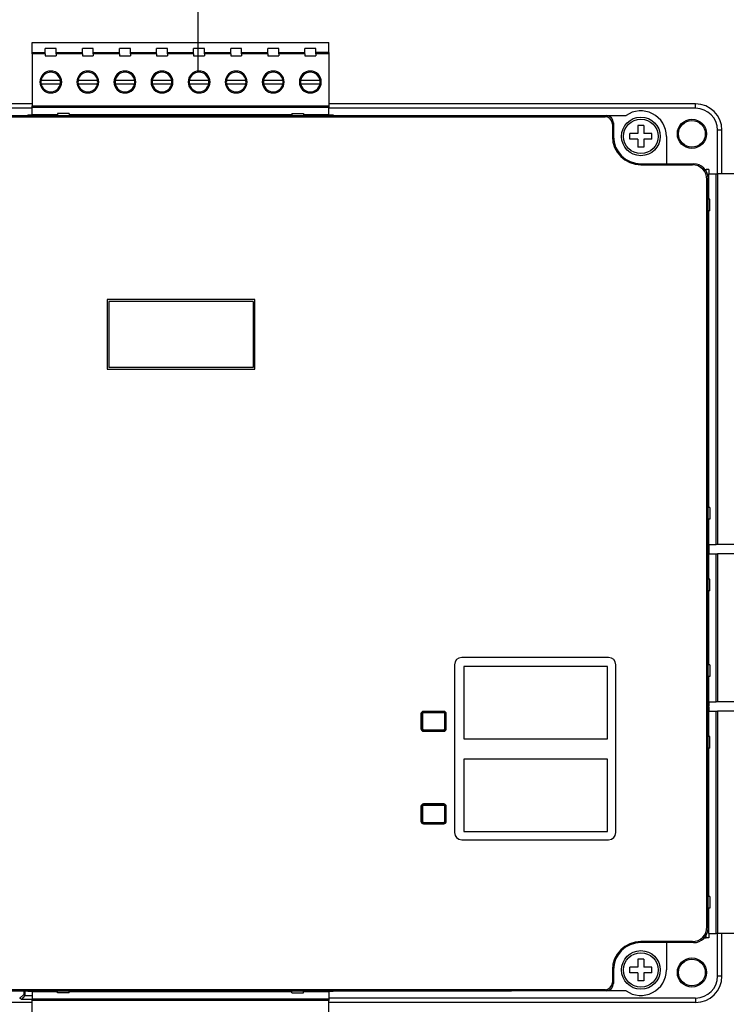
# Model space of a CAD drawing. Header units: millimetres. Extents: x -7023 to 53801, y 9849 to 33561.
# Tile 480 of 537: x 29384 to 29479, y 27317 to 27450. Entities that reach past the tile are written whole.
import ezdxf

# ---------------------------------------------------------------- set-up
doc = ezdxf.new("R2010")
doc.units = ezdxf.units.MM
doc.layers.add('IE_SKD', color=6, linetype='Continuous')

# ---------------------------------------------------------------- blocks, each defined once
blk = doc.blocks.new('Modul kontroli HID X100')
at = {"layer": 'IE_SKD', "linetype": 'Continuous', "lineweight": 25}
for p, q in [((-24081.05, -33184.7), (-24040.41, -33184.7)), ((-24081.05, -33186.05), (-24081.05, -33184.7)), ((-24077.76, -33185.5), (-24079.26, -33185.5)), ((-24079.26, -33186.05), (-24079.26, -33185.5)), ((-24077.76, -33186.05), (-24077.76, -33185.5)), ((-24072.68, -33185.5), (-24074.18, -33185.5)), ((-24074.18, -33186.05), (-24074.18, -33185.5)), ((-24072.68, -33186.05), (-24072.68, -33185.5)), ((-24067.6, -33185.5), (-24069.1, -33185.5)), ((-24069.1, -33186.05), (-24069.1, -33185.5)), ((-24067.6, -33186.05), (-24067.6, -33185.5)), ((-24062.52, -33185.5), (-24064.02, -33185.5)), ((-24064.02, -33186.05), (-24064.02, -33185.5)), ((-24062.52, -33186.05), (-24062.52, -33185.5)), ((-24057.44, -33185.5), (-24058.94, -33185.5)), ((-24058.94, -33186.05), (-24058.94, -33185.5)), ((-24057.44, -33186.05), (-24057.44, -33185.5)), ((-24052.36, -33185.5), (-24053.86, -33185.5)), ((-24053.86, -33186.05), (-24053.86, -33185.5)), ((-24052.36, -33186.05), (-24052.36, -33185.5)), ((-24047.28, -33185.5), (-24048.78, -33185.5)), ((-24048.78, -33186.05), (-24048.78, -33185.5)), ((-24047.28, -33186.05), (-24047.28, -33185.5)), ((-24042.2, -33185.5), (-24043.7, -33185.5)), ((-24043.7, -33186.05), (-24043.7, -33185.5)), ((-24042.2, -33186.05), (-24042.2, -33185.5)), ((-24040.41, -33186.05), (-24040.41, -33184.7)), ((-24081.05, -33186.05), (-24079.26, -33186.05)), ((-24081.05, -33186.23), (-24081.05, -33186.05)), ((-24081.05, -33186.23), (-24081.05, -33193.38)), ((-24079.26, -33186.23), (-24081.05, -33186.23)), ((-24079.26, -33186.23), (-24079.26, -33186.05)), ((-24079.26, -33186.23), (-24079.26, -33186.5)), ((-24079.26, -33186.5), (-24077.76, -33186.5)), ((-24077.76, -33186.23), (-24077.76, -33186.05)), ((-24077.76, -33186.05), (-24074.18, -33186.05)), ((-24077.76, -33186.23), (-24077.76, -33186.5)), ((-24074.18, -33186.23), (-24077.76, -33186.23)), ((-24074.18, -33186.23), (-24074.18, -33186.05)), ((-24074.18, -33186.23), (-24074.18, -33186.5)), ((-24074.18, -33186.5), (-24072.68, -33186.5)), ((-24072.68, -33186.23), (-24072.68, -33186.05)), ((-24072.68, -33186.05), (-24069.1, -33186.05)), ((-24072.68, -33186.23), (-24072.68, -33186.5)), ((-24069.1, -33186.23), (-24072.68, -33186.23)), ((-24069.1, -33186.23), (-24069.1, -33186.05)), ((-24069.1, -33186.23), (-24069.1, -33186.5)), ((-24069.1, -33186.5), (-24067.6, -33186.5)), ((-24067.6, -33186.05), (-24064.02, -33186.05)), ((-24067.6, -33186.23), (-24067.6, -33186.05)), ((-24067.6, -33186.23), (-24067.6, -33186.5)), ((-24064.02, -33186.23), (-24067.6, -33186.23)), ((-24064.02, -33186.23), (-24064.02, -33186.05)), ((-24064.02, -33186.23), (-24064.02, -33186.5)), ((-24064.02, -33186.5), (-24062.52, -33186.5)), ((-24062.52, -33186.23), (-24062.52, -33186.05)), ((-24062.52, -33186.05), (-24058.94, -33186.05)), ((-24062.52, -33186.23), (-24062.52, -33186.5)), ((-24058.94, -33186.23), (-24062.52, -33186.23)), ((-24058.94, -33186.23), (-24058.94, -33186.05)), ((-24058.94, -33186.23), (-24058.94, -33186.5)), ((-24058.94, -33186.5), (-24057.44, -33186.5)), ((-24057.44, -33186.23), (-24057.44, -33186.05)), ((-24057.44, -33186.05), (-24053.86, -33186.05)), ((-24057.44, -33186.23), (-24057.44, -33186.5)), ((-24053.86, -33186.23), (-24057.44, -33186.23)), ((-24053.86, -33186.23), (-24053.86, -33186.05)), ((-24053.86, -33186.23), (-24053.86, -33186.5)), ((-24053.86, -33186.5), (-24052.36, -33186.5)), ((-24052.36, -33186.05), (-24048.78, -33186.05)), ((-24052.36, -33186.23), (-24052.36, -33186.05)), ((-24052.36, -33186.23), (-24052.36, -33186.5)), ((-24048.78, -33186.23), (-24052.36, -33186.23)), ((-24048.78, -33186.23), (-24048.78, -33186.05)), ((-24048.78, -33186.23), (-24048.78, -33186.5)), ((-24048.78, -33186.5), (-24047.28, -33186.5)), ((-24047.28, -33186.23), (-24047.28, -33186.05)), ((-24047.28, -33186.05), (-24043.7, -33186.05)), ((-24047.28, -33186.23), (-24047.28, -33186.5)), ((-24043.7, -33186.23), (-24047.28, -33186.23)), ((-24043.7, -33186.23), (-24043.7, -33186.05)), ((-24043.7, -33186.23), (-24043.7, -33186.5)), ((-24043.7, -33186.5), (-24042.2, -33186.5)), ((-24042.2, -33186.23), (-24042.2, -33186.05)), ((-24040.41, -33186.05), (-24042.2, -33186.05)), ((-24042.2, -33186.23), (-24042.2, -33186.5)), ((-24040.41, -33186.23), (-24042.2, -33186.23)), ((-24040.41, -33186.05), (-24040.41, -33186.23)), ((-24040.41, -33186.23), (-24040.41, -33193.38)), ((-24077.18, -33189.87), (-24079.84, -33189.87)), ((-24079.84, -33190.33), (-24077.18, -33190.33)), ((-24072.1, -33189.87), (-24074.76, -33189.87)), ((-24074.76, -33190.33), (-24072.1, -33190.33)), ((-24067.02, -33189.87), (-24069.68, -33189.87)), ((-24069.68, -33190.33), (-24067.02, -33190.33)), ((-24061.94, -33189.87), (-24064.6, -33189.87)), ((-24064.6, -33190.33), (-24061.94, -33190.33)), ((-24056.86, -33189.87), (-24059.52, -33189.87)), ((-24059.52, -33190.33), (-24056.86, -33190.33)), ((-24051.78, -33189.87), (-24054.44, -33189.87)), ((-24054.44, -33190.33), (-24051.78, -33190.33)), ((-24046.7, -33189.87), (-24049.36, -33189.87)), ((-24049.36, -33190.33), (-24046.7, -33190.33)), ((-24041.62, -33189.87), (-24044.28, -33189.87)), ((-24044.28, -33190.33), (-24041.62, -33190.33)), ((-24081.05, -33193.09), (-24131.17, -33193.09)), ((-24081.05, -33193.7), (-24131.17, -33193.7)), ((-24081.05, -33193.38), (-24040.41, -33193.38)), ((-24081.05, -33193.57), (-24081.05, -33193.38)), ((-24040.41, -33193.57), (-24081.05, -33193.57)), ((-24081.05, -33194.6), (-24081.05, -33193.57)), ((-23990.17, -33193.09), (-24040.41, -33193.09)), ((-24040.41, -33193.38), (-24040.41, -33193.57)), ((-24040.41, -33194.6), (-24040.41, -33193.57)), ((-23990.17, -33193.7), (-24040.41, -33193.7)), ((-23990.17, -33193.7), (-23990.17, -33193.09)), ((-24118.77, -33194.86), (-24002.57, -33194.86)), ((-24105.97, -33194.7), (-24015.37, -33194.7)), ((-24081.65, -33194.6), (-24081.05, -33194.6)), ((-24081.65, -33194.6), (-24081.65, -33194.7)), ((-24077.57, -33194.6), (-24081.05, -33194.6)), ((-24079.39, -33194.6), (-24079.39, -33194.7)), ((-24077.64, -33194.6), (-24077.64, -33194.7)), ((-24075.97, -33194.43), (-24077.57, -33194.43)), ((-24077.57, -33194.43), (-24077.57, -33194.7)), ((-24075.97, -33194.43), (-24075.97, -33194.7)), ((-24045.49, -33194.6), (-24075.97, -33194.6)), ((-24074.31, -33194.6), (-24074.31, -33194.7)), ((-24072.56, -33194.6), (-24072.56, -33194.7)), ((-24069.23, -33194.6), (-24069.23, -33194.7)), ((-24067.48, -33194.6), (-24067.48, -33194.7)), ((-24064.15, -33194.6), (-24064.15, -33194.7)), ((-24062.4, -33194.6), (-24062.4, -33194.7)), ((-24059.07, -33194.6), (-24059.07, -33194.7)), ((-24057.32, -33194.6), (-24057.32, -33194.7)), ((-24053.99, -33194.6), (-24053.99, -33194.7)), ((-24052.24, -33194.6), (-24052.24, -33194.7)), ((-24048.91, -33194.6), (-24048.91, -33194.7)), ((-24047.16, -33194.6), (-24047.16, -33194.7)), ((-24045.49, -33194.43), (-24043.89, -33194.43)), ((-24045.49, -33194.43), (-24045.49, -33194.7)), ((-24043.89, -33194.43), (-24043.89, -33194.7)), ((-24040.41, -33194.6), (-24043.89, -33194.6)), ((-24043.83, -33194.6), (-24043.83, -33194.7)), ((-24042.08, -33194.6), (-24042.08, -33194.7)), ((-24040.41, -33194.6), (-24039.81, -33194.6)), ((-24039.81, -33194.6), (-24039.81, -33194.7)), ((-24015.37, -33194.7), (-24002.42, -33194.7)), ((-24002.57, -33194.86), (-24002.42, -33194.7)), ((-24002.42, -33194.7), (-23999.7, -33194.7)), ((-24001.42, -33195.7), (-24001.57, -33195.86)), ((-24001.57, -33195.86), (-24001.57, -33197.55)), ((-24001.42, -33195.7), (-24001.42, -33197.55)), ((-23997.27, -33196.05), (-23998.07, -33196.05)), ((-23998.07, -33196.05), (-23998.07, -33197.15)), ((-23997.27, -33196.05), (-23997.27, -33197.15)), ((-24001.42, -33197.55), (-24001.57, -33197.55)), ((-23998.07, -33197.15), (-23999.17, -33197.15)), ((-23999.17, -33197.95), (-23999.17, -33197.15)), ((-23998.07, -33197.95), (-23999.17, -33197.95)), ((-23998.07, -33197.95), (-23998.07, -33199.05)), ((-23996.17, -33197.15), (-23997.27, -33197.15)), ((-23997.27, -33197.95), (-23997.27, -33199.05)), ((-23996.17, -33197.95), (-23997.27, -33197.95)), ((-23996.17, -33197.95), (-23996.17, -33197.15)), ((-23994.17, -33197.55), (-23994.17, -33201.3)), ((-23987.17, -33202.7), (-23987.17, -33196.7)), ((-23986.56, -33196.7), (-23987.17, -33196.7)), ((-23986.56, -33202.7), (-23986.56, -33196.7)), ((-23997.27, -33199.05), (-23998.07, -33199.05)), ((-23997.67, -33201.3), (-23997.67, -33201.46)), ((-23997.67, -33201.3), (-23994.17, -33201.3)), ((-23997.67, -33201.46), (-23990.62, -33201.46)), ((-23994.17, -33201.3), (-23990.46, -33201.3)), ((-23990.62, -33201.46), (-23990.46, -33201.3)), ((-23988.87, -33202.1), (-23988.72, -33202.1)), ((-23988.37, -33202.1), (-23988.72, -33202.1)), ((-23988.72, -33202.33), (-23988.72, -33202.1)), ((-23988.47, -33203.3), (-23988.62, -33203.45)), ((-23988.47, -33306.11), (-23988.47, -33203.3)), ((-23988.37, -33202.1), (-23988.37, -33202.7)), ((-23988.37, -33206.18), (-23988.37, -33202.7)), ((-23988.37, -33202.7), (-23987.34, -33202.7)), ((-23987.34, -33253.5), (-23987.34, -33202.7)), ((-23987.34, -33202.7), (-23987.15, -33202.7)), ((-23987.15, -33202.7), (-23987.15, -33253.5)), ((-23980, -33202.7), (-23987.15, -33202.7)), ((-23988.62, -33305.96), (-23988.62, -33203.45)), ((-23988.37, -33204.36), (-23988.47, -33204.36)), ((-23988.37, -33206.11), (-23988.47, -33206.11)), ((-23988.2, -33206.18), (-23988.47, -33206.18)), ((-23988.2, -33207.78), (-23988.2, -33206.18)), ((-23988.2, -33207.78), (-23988.47, -33207.78)), ((-23988.37, -33248.42), (-23988.37, -33207.78)), ((-23988.37, -33209.44), (-23988.47, -33209.44)), ((-23988.37, -33211.19), (-23988.47, -33211.19)), ((-23988.37, -33214.52), (-23988.47, -33214.52)), ((-23988.37, -33216.27), (-23988.47, -33216.27)), ((-24050.54, -33219.94), (-24070.79, -33219.94)), ((-24070.79, -33219.94), (-24070.79, -33229.47)), ((-24070.78, -33219.94), (-24070.79, -33219.94)), ((-24050.55, -33219.94), (-24070.78, -33219.94)), ((-24070.78, -33219.94), (-24070.78, -33229.47)), ((-24070.54, -33220.18), (-24070.54, -33229.22)), ((-24050.8, -33220.18), (-24070.54, -33220.18)), ((-24050.8, -33220.18), (-24050.8, -33229.22)), ((-24050.55, -33219.94), (-24050.54, -33219.94)), ((-24050.55, -33229.47), (-24050.55, -33219.94)), ((-24050.54, -33229.47), (-24050.54, -33219.94)), ((-23988.37, -33219.6), (-23988.47, -33219.6)), ((-23988.37, -33221.35), (-23988.47, -33221.35)), ((-23988.37, -33224.68), (-23988.47, -33224.68)), ((-23988.37, -33226.43), (-23988.47, -33226.43)), ((-24070.79, -33229.47), (-24050.54, -33229.47)), ((-24070.78, -33229.47), (-24070.79, -33229.47)), ((-24070.78, -33229.47), (-24050.55, -33229.47)), ((-24050.8, -33229.22), (-24070.54, -33229.22)), ((-24050.55, -33229.47), (-24050.54, -33229.47)), ((-23988.37, -33229.76), (-23988.47, -33229.76)), ((-23988.37, -33231.51), (-23988.47, -33231.51)), ((-23988.37, -33234.84), (-23988.47, -33234.84)), ((-23988.37, -33236.59), (-23988.47, -33236.59)), ((-23988.37, -33239.92), (-23988.47, -33239.92)), ((-23988.37, -33241.67), (-23988.47, -33241.67)), ((-23988.37, -33245), (-23988.47, -33245)), ((-23988.37, -33246.75), (-23988.47, -33246.75)), ((-23988.2, -33248.42), (-23988.47, -33248.42)), ((-23988.2, -33248.42), (-23988.2, -33250.02)), ((-23988.2, -33250.02), (-23988.47, -33250.02)), ((-23988.37, -33250.08), (-23988.47, -33250.08)), ((-23988.37, -33253.5), (-23988.37, -33250.02)), ((-23988.37, -33251.83), (-23988.47, -33251.83)), ((-23988.37, -33254.1), (-23988.47, -33254.1)), ((-23988.37, -33254.17), (-23988.47, -33254.17)), ((-23988.37, -33253.5), (-23987.34, -33253.5)), ((-23988.37, -33253.5), (-23988.37, -33254.1)), ((-23988.37, -33254.17), (-23988.37, -33254.77)), ((-23987.15, -33253.5), (-23987.34, -33253.5)), ((-23980, -33253.5), (-23987.15, -33253.5)), ((-23988.37, -33258.25), (-23988.37, -33254.77)), ((-23988.37, -33254.77), (-23987.34, -33254.77)), ((-23987.34, -33275.09), (-23987.34, -33254.77)), ((-23987.34, -33254.77), (-23987.15, -33254.77)), ((-23987.15, -33254.77), (-23987.15, -33275.09)), ((-23980, -33254.77), (-23987.15, -33254.77)), ((-23988.37, -33256.43), (-23988.47, -33256.43)), ((-23988.37, -33258.18), (-23988.47, -33258.18)), ((-23988.2, -33258.25), (-23988.47, -33258.25)), ((-23988.2, -33259.85), (-23988.2, -33258.25)), ((-23988.2, -33259.85), (-23988.47, -33259.85)), ((-23988.37, -33270.01), (-23988.37, -33259.85)), ((-23988.37, -33261.51), (-23988.47, -33261.51)), ((-23988.37, -33263.26), (-23988.47, -33263.26)), ((-23988.37, -33266.59), (-23988.47, -33266.59)), ((-24002.1, -33269), (-24022.2, -33269)), ((-23988.37, -33268.34), (-23988.47, -33268.34)), ((-24023.2, -33270), (-24023.2, -33293)), ((-24002.24, -33270.26), (-24021.94, -33270.26)), ((-24021.94, -33270.26), (-24021.94, -33280.16)), ((-24002.24, -33280.16), (-24002.24, -33270.26)), ((-24001.1, -33293), (-24001.1, -33270)), ((-23988.2, -33270.01), (-23988.47, -33270.01)), ((-23988.2, -33270.01), (-23988.2, -33271.61)), ((-23988.2, -33271.61), (-23988.47, -33271.61)), ((-23988.37, -33271.67), (-23988.47, -33271.67)), ((-23988.37, -33275.09), (-23988.37, -33271.61)), ((-23988.37, -33273.42), (-23988.47, -33273.42)), ((-23988.37, -33275.69), (-23988.47, -33275.69)), ((-23988.37, -33275.76), (-23988.47, -33275.76)), ((-23988.37, -33275.09), (-23987.34, -33275.09)), ((-23988.37, -33275.09), (-23988.37, -33275.69)), ((-23988.37, -33275.76), (-23988.37, -33276.36)), ((-23987.15, -33275.09), (-23987.34, -33275.09)), ((-23980, -33275.09), (-23987.15, -33275.09)), ((-24027.8, -33276.75), (-24027.8, -33278.76)), ((-24027.6, -33276.75), (-24027.64, -33276.75)), ((-24027.64, -33276.75), (-24027.64, -33278.76)), ((-24027.6, -33276.75), (-24027.6, -33278.76)), ((-24024.68, -33276.39), (-24027.44, -33276.39)), ((-24027.44, -33276.55), (-24027.44, -33276.59)), ((-24024.68, -33276.55), (-24027.44, -33276.55)), ((-24024.68, -33276.59), (-24027.44, -33276.59)), ((-24024.68, -33276.59), (-24024.68, -33276.55)), ((-24024.48, -33276.75), (-24024.52, -33276.75)), ((-24024.52, -33278.76), (-24024.52, -33276.75)), ((-24024.48, -33278.76), (-24024.48, -33276.75)), ((-24024.32, -33278.76), (-24024.32, -33276.75)), ((-23988.37, -33279.84), (-23988.37, -33276.36)), ((-23988.37, -33276.36), (-23987.34, -33276.36)), ((-23987.34, -33306.84), (-23987.34, -33276.36)), ((-23987.34, -33276.36), (-23987.15, -33276.36)), ((-23987.15, -33276.36), (-23987.15, -33306.84)), ((-23980, -33276.36), (-23987.15, -33276.36)), ((-24027.64, -33278.76), (-24027.6, -33278.76)), ((-24027.44, -33278.92), (-24024.68, -33278.92)), ((-24027.44, -33278.92), (-24027.44, -33278.96)), ((-24027.4, -33278.99), (-24027.44, -33278.96)), ((-24027.44, -33278.96), (-24027.44, -33279.12)), ((-24024.71, -33278.99), (-24024.68, -33278.96)), ((-24024.68, -33278.96), (-24024.68, -33278.92)), ((-24024.68, -33279.12), (-24024.68, -33278.96)), ((-24024.52, -33278.76), (-24024.48, -33278.76)), ((-23988.37, -33278.02), (-23988.47, -33278.02)), ((-24027.44, -33279.12), (-24024.68, -33279.12)), ((-24027.4, -33278.99), (-24024.71, -33278.99)), ((-24027.4, -33279.12), (-24027.4, -33278.99)), ((-24024.71, -33278.99), (-24024.71, -33279.12)), ((-24021.94, -33280.16), (-24002.24, -33280.16)), ((-23988.37, -33279.77), (-23988.47, -33279.77)), ((-23988.2, -33279.84), (-23988.47, -33279.84)), ((-23988.2, -33281.44), (-23988.2, -33279.84)), ((-23988.2, -33281.44), (-23988.47, -33281.44)), ((-23988.37, -33301.76), (-23988.37, -33281.44)), ((-24002.24, -33282.96), (-24021.94, -33282.96)), ((-24021.94, -33282.96), (-24021.94, -33292.86)), ((-24002.24, -33292.86), (-24002.24, -33282.96)), ((-23988.37, -33283.1), (-23988.47, -33283.1)), ((-23988.37, -33284.85), (-23988.47, -33284.85)), ((-23988.37, -33288.18), (-23988.47, -33288.18)), ((-24027.8, -33289.45), (-24027.8, -33291.46)), ((-24027.6, -33289.45), (-24027.64, -33289.45)), ((-24027.64, -33289.45), (-24027.64, -33291.46)), ((-24027.6, -33289.45), (-24027.6, -33291.46)), ((-24027.44, -33289.09), (-24027.44, -33289.25)), ((-24024.68, -33289.09), (-24027.44, -33289.09)), ((-24027.4, -33289.22), (-24027.44, -33289.25)), ((-24027.44, -33289.25), (-24027.44, -33289.29)), ((-24024.68, -33289.29), (-24027.44, -33289.29)), ((-24027.4, -33289.22), (-24027.4, -33289.09)), ((-24024.71, -33289.22), (-24027.4, -33289.22)), ((-24024.71, -33289.09), (-24024.71, -33289.22)), ((-24024.71, -33289.22), (-24024.68, -33289.25)), ((-24024.68, -33289.25), (-24024.68, -33289.09)), ((-24024.68, -33289.29), (-24024.68, -33289.25)), ((-24024.48, -33289.45), (-24024.52, -33289.45)), ((-24024.52, -33291.46), (-24024.52, -33289.45)), ((-24024.48, -33291.46), (-24024.48, -33289.45)), ((-24024.32, -33291.46), (-24024.32, -33289.45)), ((-23988.37, -33289.93), (-23988.47, -33289.93)), ((-24027.64, -33291.46), (-24027.6, -33291.46)), ((-24027.44, -33291.62), (-24024.68, -33291.62)), ((-24027.44, -33291.62), (-24027.44, -33291.66)), ((-24027.44, -33291.66), (-24024.68, -33291.66)), ((-24027.44, -33291.82), (-24024.68, -33291.82)), ((-24024.68, -33291.66), (-24024.68, -33291.62)), ((-24024.52, -33291.46), (-24024.48, -33291.46)), ((-24021.94, -33292.86), (-24002.24, -33292.86)), ((-23988.37, -33293.26), (-23988.47, -33293.26)), ((-24022.2, -33294), (-24002.1, -33294)), ((-23988.37, -33295.01), (-23988.47, -33295.01)), ((-23988.37, -33298.34), (-23988.47, -33298.34)), ((-23988.37, -33300.09), (-23988.47, -33300.09)), ((-23988.2, -33301.76), (-23988.47, -33301.76)), ((-23988.2, -33301.76), (-23988.2, -33303.36)), ((-23988.2, -33303.36), (-23988.47, -33303.36)), ((-23988.37, -33303.42), (-23988.47, -33303.42)), ((-23988.37, -33306.84), (-23988.37, -33303.36)), ((-23988.62, -33305.96), (-23988.47, -33306.11)), ((-23988.37, -33305.17), (-23988.47, -33305.17)), ((-23988.72, -33307.44), (-23988.72, -33307.08)), ((-23988.37, -33306.84), (-23987.34, -33306.84)), ((-23988.37, -33306.84), (-23988.37, -33307.44)), ((-23987.15, -33306.84), (-23987.34, -33306.84)), ((-23987.17, -33312.7), (-23987.17, -33306.84)), ((-23980, -33306.84), (-23987.15, -33306.84)), ((-23986.56, -33312.7), (-23986.56, -33306.84)), ((-23990.62, -33307.95), (-23997.67, -33307.95)), ((-23997.67, -33308.1), (-23997.67, -33307.95)), ((-23994.17, -33308.1), (-23997.67, -33308.1)), ((-23990.46, -33308.1), (-23994.17, -33308.1)), ((-23994.17, -33308.1), (-23994.17, -33311.85)), ((-23990.46, -33308.1), (-23990.62, -33307.95)), ((-23988.97, -33307.44), (-23988.72, -33307.44)), ((-23988.37, -33307.44), (-23988.72, -33307.44)), ((-23997.27, -33310.35), (-23998.07, -33310.35)), ((-23998.07, -33310.35), (-23998.07, -33311.45)), ((-23997.27, -33310.35), (-23997.27, -33311.45)), ((-24001.57, -33311.85), (-24001.57, -33313.55)), ((-24001.42, -33311.85), (-24001.57, -33311.85)), ((-24001.42, -33311.85), (-24001.42, -33313.71)), ((-23998.07, -33311.45), (-23999.17, -33311.45)), ((-23999.17, -33312.25), (-23999.17, -33311.45)), ((-23998.07, -33312.25), (-23999.17, -33312.25)), ((-23998.07, -33312.25), (-23998.07, -33313.35)), ((-23996.17, -33311.45), (-23997.27, -33311.45)), ((-23997.27, -33312.25), (-23997.27, -33313.35)), ((-23996.17, -33312.25), (-23997.27, -33312.25)), ((-23996.17, -33312.25), (-23996.17, -33311.45)), ((-23986.56, -33312.7), (-23987.17, -33312.7)), ((-24001.57, -33313.55), (-24001.42, -33313.71)), ((-23997.27, -33313.35), (-23998.07, -33313.35)), ((-24118.77, -33314.55), (-24002.57, -33314.55)), ((-24105.97, -33314.7), (-24015.37, -33314.7)), ((-24082.21, -33315.23), (-24082.75, -33315.71)), ((-24082.07, -33315.37), (-24082.54, -33315.91)), ((-24082.21, -33314.7), (-24082.21, -33315.23)), ((-24082.21, -33315.23), (-24082.07, -33315.37)), ((-24082.07, -33314.7), (-24082.07, -33315.37)), ((-24082.07, -33315.37), (-24082.07, -33315.37)), ((-24082.07, -33315.37), (-24081.05, -33315.37)), ((-24081.65, -33314.81), (-24081.65, -33314.7)), ((-24081.05, -33314.81), (-24081.65, -33314.81)), ((-24081.05, -33314.81), (-24077.57, -33314.81)), ((-24081.05, -33314.81), (-24081.05, -33315.83)), ((-24079.39, -33314.81), (-24079.39, -33314.7)), ((-24077.64, -33314.81), (-24077.64, -33314.7)), ((-24077.57, -33314.98), (-24077.57, -33314.7)), ((-24075.97, -33314.98), (-24077.57, -33314.98)), ((-24075.97, -33314.98), (-24075.97, -33314.7)), ((-24075.97, -33314.81), (-24045.49, -33314.81)), ((-24074.31, -33314.81), (-24074.31, -33314.7)), ((-24072.56, -33314.81), (-24072.56, -33314.7)), ((-24069.23, -33314.81), (-24069.23, -33314.7)), ((-24067.48, -33314.81), (-24067.48, -33314.7)), ((-24064.15, -33314.81), (-24064.15, -33314.7)), ((-24062.4, -33314.81), (-24062.4, -33314.7)), ((-24059.07, -33314.81), (-24059.07, -33314.7)), ((-24057.32, -33314.81), (-24057.32, -33314.7)), ((-24053.99, -33314.81), (-24053.99, -33314.7)), ((-24052.24, -33314.81), (-24052.24, -33314.7)), ((-24048.91, -33314.81), (-24048.91, -33314.7)), ((-24047.16, -33314.81), (-24047.16, -33314.7)), ((-24045.49, -33314.98), (-24045.49, -33314.7)), ((-24045.49, -33314.98), (-24043.89, -33314.98)), ((-24043.89, -33314.98), (-24043.89, -33314.7)), ((-24043.89, -33314.81), (-24040.41, -33314.81)), ((-24043.83, -33314.81), (-24043.83, -33314.7)), ((-24042.08, -33314.81), (-24042.08, -33314.7)), ((-24040.41, -33314.81), (-24040.41, -33315.83)), ((-24039.81, -33314.81), (-24040.41, -33314.81)), ((-24039.81, -33314.81), (-24039.81, -33314.7)), ((-24002.42, -33314.7), (-24015.37, -33314.7)), ((-24002.42, -33314.7), (-24002.57, -33314.55)), ((-23999.7, -33314.7), (-24002.42, -33314.7)), ((-24081.05, -33316.32), (-24131.17, -33316.32)), ((-24082.75, -33315.71), (-24082.78, -33315.7)), ((-24082.54, -33315.91), (-24082.75, -33315.71)), ((-24081.05, -33315.91), (-24082.54, -33315.91)), ((-24081.05, -33315.83), (-24040.41, -33315.83)), ((-24081.05, -33316.03), (-24081.05, -33315.83)), ((-24040.41, -33316.03), (-24081.05, -33316.03)), ((-24081.05, -33323.18), (-24081.05, -33316.03)), ((-23990.17, -33315.7), (-24040.41, -33315.7)), ((-24040.41, -33315.83), (-24040.41, -33316.03)), ((-24040.41, -33323.18), (-24040.41, -33316.03)), ((-23990.17, -33316.32), (-24040.41, -33316.32)), ((-23990.17, -33315.7), (-23990.17, -33316.32))]:
    blk.add_line(p, q, dxfattribs=at)
for centre, radius in [((-23997.67, -33197.55), 2.65), ((-23997.67, -33197.55), 2.37), ((-23990.67, -33197.2), 2), ((-23990.67, -33197.2), 1.83), ((-23997.67, -33311.85), 2.65), ((-23997.67, -33311.85), 2.37), ((-23990.67, -33312.2), 2), ((-23990.67, -33312.2), 1.83)]:
    blk.add_circle(centre, radius, dxfattribs=at)
for centre, radius, start, end in [((-24078.51, -33190.1), 1.5, 0, 180), ((-24078.51, -33190.1), 1.35, 9.7945, 170.2055), ((-24073.43, -33190.1), 1.5, 0, 180), ((-24073.43, -33190.1), 1.35, 9.7945, 170.2055), ((-24068.35, -33190.1), 1.5, 0, 180), ((-24068.35, -33190.1), 1.35, 9.7945, 170.2055), ((-24063.27, -33190.1), 1.5, 0, 180), ((-24063.27, -33190.1), 1.35, 9.7945, 170.2055), ((-24058.19, -33190.1), 1.5, 0, 180), ((-24058.19, -33190.1), 1.35, 9.7945, 170.2055), ((-24053.11, -33190.1), 1.5, 0, 180), ((-24053.11, -33190.1), 1.35, 9.7945, 170.2055), ((-24048.03, -33190.1), 1.5, 0, 180), ((-24048.03, -33190.1), 1.35, 9.7945, 170.2055), ((-24042.95, -33190.1), 1.5, 0, 180), ((-24042.95, -33190.1), 1.35, 9.7945, 170.2055), ((-24078.51, -33190.1), 1.5, 180, 0), ((-24078.51, -33190.1), 1.35, 170.2055, 180), ((-24078.51, -33190.1), 1.35, 180, 189.7945), ((-24078.51, -33190.1), 1.35, 189.7945, 350.2055), ((-24078.51, -33190.1), 1.35, 0, 9.7945), ((-24078.51, -33190.1), 1.35, 350.2055, 0), ((-24073.43, -33190.1), 1.5, 180, 0), ((-24073.43, -33190.1), 1.35, 170.2055, 180), ((-24073.43, -33190.1), 1.35, 180, 189.7945), ((-24073.43, -33190.1), 1.35, 189.7945, 350.2055), ((-24073.43, -33190.1), 1.35, 0, 9.7945), ((-24073.43, -33190.1), 1.35, 350.2055, 0), ((-24068.35, -33190.1), 1.5, 180, 0), ((-24068.35, -33190.1), 1.35, 170.2055, 180), ((-24068.35, -33190.1), 1.35, 180, 189.7945), ((-24068.35, -33190.1), 1.35, 189.7945, 350.2055), ((-24068.35, -33190.1), 1.35, 0, 9.7945), ((-24068.35, -33190.1), 1.35, 350.2055, 0), ((-24063.27, -33190.1), 1.5, 180, 0), ((-24063.27, -33190.1), 1.35, 170.2055, 180), ((-24063.27, -33190.1), 1.35, 180, 189.7945), ((-24063.27, -33190.1), 1.35, 189.7945, 350.2055), ((-24063.27, -33190.1), 1.35, 0, 9.7945), ((-24063.27, -33190.1), 1.35, 350.2055, 0), ((-24058.19, -33190.1), 1.5, 180, 0), ((-24058.19, -33190.1), 1.35, 170.2055, 180), ((-24058.19, -33190.1), 1.35, 180, 189.7945), ((-24058.19, -33190.1), 1.35, 189.7945, 350.2055), ((-24058.19, -33190.1), 1.35, 0, 9.7945), ((-24058.19, -33190.1), 1.35, 350.2055, 0), ((-24053.11, -33190.1), 1.5, 180, 0), ((-24053.11, -33190.1), 1.35, 170.2055, 180), ((-24053.11, -33190.1), 1.35, 180, 189.7945), ((-24053.11, -33190.1), 1.35, 189.7945, 350.2055), ((-24053.11, -33190.1), 1.35, 0, 9.7945), ((-24053.11, -33190.1), 1.35, 350.2055, 0), ((-24048.03, -33190.1), 1.5, 180, 0), ((-24048.03, -33190.1), 1.35, 170.2055, 180), ((-24048.03, -33190.1), 1.35, 180, 189.7945), ((-24048.03, -33190.1), 1.35, 189.7945, 350.2055), ((-24048.03, -33190.1), 1.35, 0, 9.7945), ((-24048.03, -33190.1), 1.35, 350.2055, 0), ((-24042.95, -33190.1), 1.5, 180, 0), ((-24042.95, -33190.1), 1.35, 170.2055, 180), ((-24042.95, -33190.1), 1.35, 180, 189.7945), ((-24042.95, -33190.1), 1.35, 189.7945, 350.2055), ((-24042.95, -33190.1), 1.35, 0, 9.7945), ((-24042.95, -33190.1), 1.35, 350.2055, 0), ((-23990.17, -33196.7), 3.61, 0, 90), ((-23990.17, -33196.7), 3, 0, 90), ((-23997.67, -33197.55), 3.5, 0, 125.4832), ((-23997.67, -33197.55), 3.9, 180, 270), ((-23997.67, -33197.55), 3.75, 180, 270), ((-24022.2, -33270), 1, 90, 180), ((-24002.1, -33270), 1, 0, 90), ((-24027.44, -33276.75), 0.356, 90, 180), ((-24027.44, -33276.75), 0.2, 90, 180), ((-24027.44, -33276.75), 0.156, 90, 180), ((-24024.68, -33276.75), 0.356, 0, 90), ((-24024.68, -33276.75), 0.2, 0, 90), ((-24024.68, -33276.75), 0.156, 0, 90), ((-24027.44, -33278.76), 0.356, 180, 270), ((-24027.44, -33278.76), 0.2, 180, 270), ((-24027.44, -33278.76), 0.156, 180, 270), ((-24024.68, -33278.76), 0.156, 270, 0), ((-24024.68, -33278.76), 0.2, 270, 0), ((-24024.68, -33278.76), 0.356, 270, 0), ((-24027.44, -33289.45), 0.356, 90, 180), ((-24027.44, -33289.45), 0.2, 90, 180), ((-24027.44, -33289.45), 0.156, 90, 180), ((-24024.68, -33289.45), 0.356, 0, 90), ((-24024.68, -33289.45), 0.2, 0, 90), ((-24024.68, -33289.45), 0.156, 0, 90), ((-24027.44, -33291.46), 0.356, 180, 270), ((-24027.44, -33291.46), 0.2, 180, 270), ((-24027.44, -33291.46), 0.156, 180, 270), ((-24024.68, -33291.46), 0.156, 270, 0), ((-24024.68, -33291.46), 0.2, 270, 0), ((-24024.68, -33291.46), 0.356, 270, 0), ((-24022.2, -33293), 1, 180, 270), ((-24002.1, -33293), 1, 270, 0), ((-23997.67, -33311.85), 3.9, 90, 180), ((-23997.67, -33311.85), 3.75, 90, 180), ((-23997.67, -33311.85), 3.5, 234.5168, 0), ((-23990.17, -33312.7), 3, 270, 0), ((-23990.17, -33312.7), 3.61, 270, 0)]:
    blk.add_arc(centre, radius, start, end, dxfattribs=at)
for centre, major_axis in [((-24002.57, -33195.86), (-0.71, -0.71)), ((-24002.42, -33195.71), (-0.71, -0.71)), ((-23990.62, -33203.46), (-1.42, -1.42)), ((-23990.47, -33203.31), (-1.42, -1.42)), ((-23990.62, -33305.95), (-1.42, 1.42)), ((-23990.47, -33306.1), (-1.42, 1.42)), ((-24002.57, -33313.55), (-0.71, 0.71)), ((-24002.42, -33313.7), (-0.71, 0.71))]:
    blk.add_ellipse(centre, major_axis=major_axis, ratio=0.99628, start_param=2.358058, end_param=3.925127, dxfattribs=at)

msp = doc.modelspace()

# ---------------------------------------------------------------- linework, layer by layer
at = {"layer": 'IE_SKD', "color": 5}
msp.add_line((29407.97, 27443.11, 346.72), (29407.97, 27627.21, 346.72), dxfattribs=at)

# ---------------------------------------------------------------- block references
at = {"layer": 'IE_SKD', "ltscale": 200, "transparency": 33554687, "xscale": 0.9870040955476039, "yscale": 0.9870040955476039, "zscale": 0.9870040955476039}
msp.add_blockref('Modul kontroli HID X100', (53153.63, 60200.55, 346.72), dxfattribs=at)

doc.saveas('drawing.dxf')
